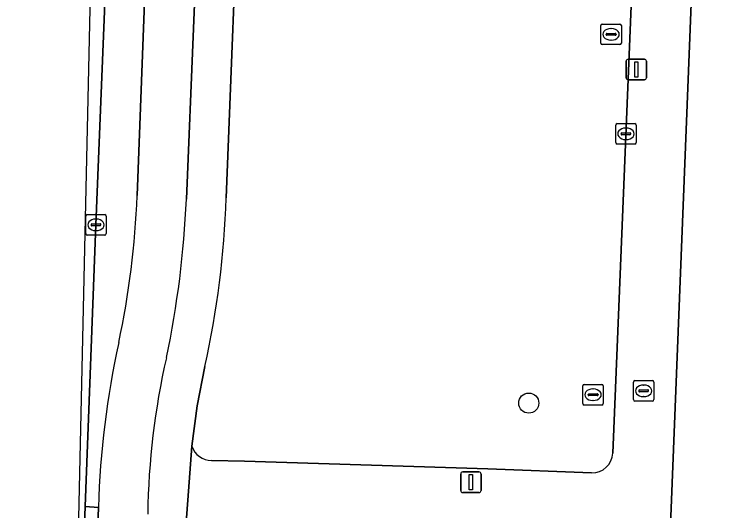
# Model space of a CAD drawing. Extents: x 161354 to 162026, y 386504 to 387460.
# Drawn here: x 161419.67 to 161454.47, y 387343.31 to 387367.47 of the extents above; entities that cross this region are included whole.
import ezdxf

# ---------------------------------------------------------------- set-up
doc = ezdxf.new("R2010")
doc.units = 0
for name, color, linetype in [('IMGEO_Berm_open', 7, 'Continuous'), ('IMGEO_Boom', 7, 'Continuous'), ('IMGEO_Brandkraan', 7, 'Continuous'), ('IMGEO_Erf', 7, 'Continuous'), ('IMGEO_Fietspad_open', 7, 'Continuous'), ('IMGEO_Groenvoorziening', 7, 'Continuous'), ('IMGEO_Kolk', 7, 'Continuous'), ('IMGEO_Lichtmast', 7, 'Continuous'), ('IMGEO_Rijbaan_lokaal_gesloten', 7, 'Continuous'), ('IMGEO_Rioolput', 7, 'Continuous'), ('IMGEO_Voetpad_open', 7, 'Continuous')]:
    doc.layers.add(name, color=color, linetype=linetype)

msp = doc.modelspace()

# ---------------------------------------------------------------- linework, layer by layer
at = {"layer": 'IMGEO_Berm_open'}
for points in [[(161425.531, 387386.368), (161424.762, 387386.396), (161424.371, 387375.643), (161423.64, 387357.225), (161423.111, 387343.514), (161423.756, 387343.477)], [(161425.639, 387358.652), (161426.274, 387375.365)], [(161419.666, 387237.854), (161419.705, 387238.873), (161419.796, 387240.803), (161420.363, 387256.359), (161422.793, 387317.755), (161423.756, 387343.477), (161423.111, 387343.514), (161422.864, 387337.123), (161422.363, 387323.994), (161422.084, 387311.477), (161421.338, 387297.879)]]:
    msp.add_lwpolyline(points, dxfattribs=at)
for centre, radius, start, end in [((161384.751, 387360.132), 40.915, 347.8149, 357.9272), ((161467.061, 387342.212), 43.323, 167.6256, 178.3267)]:
    msp.add_arc(centre, radius, start, end, dxfattribs=at)
at = {"layer": 'IMGEO_Boom'}
msp.add_circle((161444.694, 387348.551), 0.489, dxfattribs=at)
at = {"layer": 'IMGEO_Brandkraan'}
for p, q in [((161449.785, 387348.72), (161449.785, 387349.572)), ((161449.86, 387349.646), (161450.712, 387349.646)), ((161450.786, 387349.572), (161450.786, 387348.72)), ((161450.044, 387349.14), (161450.044, 387349.152)), ((161450.087, 387349.189), (161450.485, 387349.189)), ((161450.273, 387349.426), (161450.298, 387349.426)), ((161450.528, 387349.152), (161450.528, 387349.14)), ((161450.482, 387349.103), (161450.084, 387349.103)), ((161450.296, 387348.866), (161450.271, 387348.866)), ((161450.712, 387348.646), (161449.86, 387348.646))]:
    msp.add_line(p, q, dxfattribs=at)
for points in [[(161449.785, 387348.72), (161449.785, 387349.572)], [(161449.86, 387349.646), (161450.712, 387349.646)], [(161450.786, 387349.572), (161450.786, 387348.72)], [(161450.712, 387348.646), (161449.86, 387348.646)]]:
    msp.add_lwpolyline(points, dxfattribs=at)
for centre, radius, start, end in [((161449.862, 387349.57), 0.0765, 91.552, 178.448), ((161449.862, 387349.57), 0.0765, 91.552, 178.448), ((161450.71, 387349.57), 0.0765, 1.552, 88.448), ((161450.71, 387349.57), 0.0765, 1.552, 88.448), ((161450.084, 387349.149), 0.0403, 85.8775, 175.7526), ((161450.081, 387349.139), 0.0366, 178.938, 274.7102), ((161450.485, 387349.146), 0.043, 264.8664, 352.4533), ((161450.489, 387349.151), 0.0386, 1.7309, 96.639), ((161449.862, 387348.722), 0.0765, 181.552, 268.448), ((161449.862, 387348.722), 0.0765, 181.552, 268.448), ((161450.71, 387348.722), 0.0765, 271.552, 358.448), ((161450.71, 387348.722), 0.0765, 271.552, 358.448)]:
    msp.add_arc(centre, radius, start, end, dxfattribs=at)
for centre, major_axis, ratio, start_param, end_param in [((161450.272, 387349.146), (-0.387, 0.002), 0.722429, 4.712389, 7.853982), ((161450.297, 387349.146), (-0.39, 0.002), 0.717154, 1.570796, 4.712389)]:
    msp.add_ellipse(centre, major_axis=major_axis, ratio=ratio, start_param=start_param, end_param=end_param, dxfattribs=at)
at = {"layer": 'IMGEO_Erf'}
msp.add_lwpolyline([(161454.523, 387386.754), (161454.385, 387386.717), (161454.252, 387386.667), (161454.123, 387386.606), (161454.001, 387386.533), (161453.885, 387386.45), (161453.777, 387386.356), (161453.678, 387386.254), (161453.589, 387386.143), (161453.509, 387386.025), (161453.441, 387385.899), (161453.384, 387385.769), (161453.339, 387385.633), (161453.306, 387385.495), (161453.286, 387385.354), (161453.28, 387385.261), (161453.163, 387382.324), (161451.556, 387341.802)], dxfattribs=at)
at = {"layer": 'IMGEO_Fietspad_open'}
for points in [[(161426.274, 387375.365), (161425.639, 387358.652)], [(161428.037, 387358.479), (161428.723, 387375.101)], [(161423.756, 387343.477), (161422.793, 387317.755), (161420.363, 387256.359), (161419.796, 387240.803), (161419.705, 387238.873), (161419.666, 387237.854)]]:
    msp.add_lwpolyline(points, dxfattribs=at)
for centre, radius, start, end in [((161384.751, 387360.132), 40.915, 347.8149, 357.9272), ((161381.064, 387360.469), 47.015, 348.084, 357.5746), ((161467.061, 387342.212), 43.323, 167.6256, 178.3267), ((161462.711, 387342.634), 36.559, 167.1567, 179.1904)]:
    msp.add_arc(centre, radius, start, end, dxfattribs=at)
at = {"layer": 'IMGEO_Groenvoorziening'}
for points in [[(161448.789, 387346.119), (161450.098, 387378.182)], [(161430.639, 387375.391), (161429.98, 387358.546)], [(161428.933, 387350.325), (161428.566, 387348.425), (161428.308, 387346.454)], [(161429.266, 387345.763), (161430.871, 387345.72), (161442.7, 387345.359), (161447.751, 387345.161)]]:
    msp.add_lwpolyline(points, dxfattribs=at)
for centre, radius, start, end in [((161385.304, 387360.059), 44.701, 347.4232, 358.0609), ((161429.246, 387346.744), 0.982, 197.2033, 271.1913), ((161447.79, 387346.16), 0.999, 267.7408, 357.6688)]:
    msp.add_arc(centre, radius, start, end, dxfattribs=at)
at = {"layer": 'IMGEO_Kolk'}
for p, q in [((161448.923, 387361.229), (161448.923, 387362.081)), ((161448.998, 387362.155), (161449.85, 387362.155)), ((161449.924, 387362.081), (161449.924, 387361.229)), ((161449.225, 387361.698), (161449.623, 387361.698)), ((161449.411, 387361.935), (161449.436, 387361.935)), ((161449.182, 387361.649), (161449.182, 387361.661)), ((161449.62, 387361.612), (161449.222, 387361.612)), ((161449.434, 387361.375), (161449.409, 387361.375)), ((161449.666, 387361.661), (161449.666, 387361.649)), ((161449.85, 387361.155), (161448.998, 387361.155)), ((161423.139, 387356.799), (161423.139, 387357.651)), ((161423.214, 387357.725), (161424.066, 387357.725)), ((161423.627, 387357.505), (161423.652, 387357.505)), ((161424.14, 387357.651), (161424.14, 387356.799)), ((161423.398, 387357.219), (161423.398, 387357.231)), ((161423.836, 387357.182), (161423.438, 387357.182)), ((161423.441, 387357.268), (161423.839, 387357.268)), ((161423.882, 387357.231), (161423.882, 387357.219)), ((161423.65, 387356.945), (161423.625, 387356.945)), ((161424.066, 387356.725), (161423.214, 387356.725))]:
    msp.add_line(p, q, dxfattribs=at)
for points in [[(161448.923, 387361.229), (161448.923, 387362.081)], [(161448.998, 387362.155), (161449.85, 387362.155)], [(161449.924, 387362.081), (161449.924, 387361.229)], [(161449.85, 387361.155), (161448.998, 387361.155)], [(161423.139, 387356.799), (161423.139, 387357.651)], [(161423.214, 387357.725), (161424.066, 387357.725)], [(161424.14, 387357.651), (161424.14, 387356.799)], [(161424.066, 387356.725), (161423.214, 387356.725)]]:
    msp.add_lwpolyline(points, dxfattribs=at)
for centre, radius, start, end in [((161449, 387362.079), 0.0765, 91.552, 178.448), ((161449, 387362.079), 0.0765, 91.552, 178.448), ((161449.848, 387362.079), 0.0765, 1.552, 88.448), ((161449.848, 387362.079), 0.0765, 1.552, 88.448), ((161449.222, 387361.658), 0.0403, 85.8775, 175.7526), ((161449.627, 387361.66), 0.0386, 1.7309, 96.639), ((161449.219, 387361.648), 0.0366, 178.938, 274.7102), ((161449.623, 387361.655), 0.043, 264.8664, 352.4533), ((161449, 387361.231), 0.0765, 181.552, 268.448), ((161449, 387361.231), 0.0765, 181.552, 268.448), ((161449.848, 387361.231), 0.0765, 271.552, 358.448), ((161449.848, 387361.231), 0.0765, 271.552, 358.448), ((161423.216, 387357.649), 0.0765, 91.552, 178.448), ((161423.216, 387357.649), 0.0765, 91.552, 178.448), ((161424.064, 387357.649), 0.0765, 1.552, 88.448), ((161424.064, 387357.649), 0.0765, 1.552, 88.448), ((161423.438, 387357.228), 0.0403, 85.8775, 175.7526), ((161423.435, 387357.218), 0.0366, 178.938, 274.7102), ((161423.839, 387357.225), 0.043, 264.8664, 352.4533), ((161423.843, 387357.23), 0.0386, 1.7309, 96.639), ((161423.216, 387356.801), 0.0765, 181.552, 268.448), ((161423.216, 387356.801), 0.0765, 181.552, 268.448), ((161424.064, 387356.801), 0.0765, 271.552, 358.448), ((161424.064, 387356.801), 0.0765, 271.552, 358.448)]:
    msp.add_arc(centre, radius, start, end, dxfattribs=at)
for centre, major_axis, ratio, start_param, end_param in [((161449.41, 387361.655), (-0.387, 0.002), 0.722429, 4.712389, 7.853982), ((161449.435, 387361.655), (-0.39, 0.002), 0.717154, 1.570796, 4.712389), ((161423.626, 387357.225), (-0.387, 0.002), 0.722429, 4.712389, 7.853982), ((161423.651, 387357.225), (-0.39, 0.002), 0.717154, 1.570796, 4.712389)]:
    msp.add_ellipse(centre, major_axis=major_axis, ratio=ratio, start_param=start_param, end_param=end_param, dxfattribs=at)
at = {"layer": 'IMGEO_Lichtmast'}
for p, q in [((161449.431, 387364.383), (161449.431, 387365.183)), ((161449.431, 387365.183), (161449.431, 387364.383)), ((161449.531, 387365.283), (161450.321, 387365.283)), ((161450.321, 387365.283), (161449.531, 387365.283)), ((161450.421, 387365.183), (161450.421, 387364.383)), ((161450.421, 387364.383), (161450.421, 387365.183)), ((161450.321, 387364.283), (161449.531, 387364.283)), ((161449.531, 387364.283), (161450.321, 387364.283)), ((161441.383, 387344.298), (161441.383, 387345.098)), ((161441.383, 387345.098), (161441.383, 387344.298)), ((161441.483, 387345.198), (161442.273, 387345.198)), ((161442.273, 387345.198), (161441.483, 387345.198)), ((161442.373, 387345.098), (161442.373, 387344.298)), ((161442.373, 387344.298), (161442.373, 387345.098)), ((161442.273, 387344.198), (161441.483, 387344.198)), ((161441.483, 387344.198), (161442.273, 387344.198))]:
    msp.add_line(p, q, dxfattribs=at)
for points in [[(161449.851, 387365.158), (161450.001, 387365.158), (161450.001, 387364.408), (161449.851, 387364.408), (161449.851, 387365.158)], [(161441.803, 387345.073), (161441.953, 387345.073), (161441.953, 387344.323), (161441.803, 387344.323), (161441.803, 387345.073)]]:
    msp.add_lwpolyline(points, dxfattribs=at)
for centre, start, end in [((161449.531, 387365.183), 90, 180), ((161449.531, 387365.183), 90, 180), ((161450.321, 387365.183), 0, 90), ((161450.321, 387365.183), 360, 90), ((161449.531, 387364.383), 180, 270), ((161449.531, 387364.383), 180, 270), ((161450.321, 387364.383), 270, 0), ((161450.321, 387364.383), 270, 0), ((161441.483, 387345.098), 90, 180), ((161441.483, 387345.098), 90, 180), ((161442.273, 387345.098), 0, 90), ((161442.273, 387345.098), 360, 90), ((161441.483, 387344.298), 180, 270), ((161441.483, 387344.298), 180, 270), ((161442.273, 387344.298), 270, 0), ((161442.273, 387344.298), 270, 0)]:
    msp.add_arc(centre, 0.1, start, end, dxfattribs=at)
at = {"layer": 'IMGEO_Rijbaan_lokaal_gesloten'}
msp.add_lwpolyline([(161428.174, 387449.614), (161424.054, 387399.845), (161422.363, 387323.994), (161422.864, 387337.123), (161423.111, 387343.514), (161423.64, 387357.225), (161424.371, 387375.643), (161424.762, 387386.396), (161424.904, 387390.287), (161425.143, 387396.158), (161425.814, 387413.551), (161426.148, 387421.679)], dxfattribs=at)
at = {"layer": 'IMGEO_Rioolput'}
for p, q in [((161448.199, 387366.07), (161448.199, 387366.922)), ((161448.274, 387366.996), (161449.126, 387366.996)), ((161449.2, 387366.922), (161449.2, 387366.07)), ((161448.687, 387366.776), (161448.712, 387366.776)), ((161448.458, 387366.49), (161448.458, 387366.502)), ((161448.896, 387366.453), (161448.498, 387366.453)), ((161448.501, 387366.539), (161448.899, 387366.539)), ((161448.71, 387366.216), (161448.685, 387366.216)), ((161448.942, 387366.502), (161448.942, 387366.49)), ((161449.126, 387365.996), (161448.274, 387365.996)), ((161447.321, 387348.531), (161447.321, 387349.383)), ((161447.396, 387349.457), (161448.248, 387349.457)), ((161447.809, 387349.237), (161447.834, 387349.237)), ((161448.322, 387349.383), (161448.322, 387348.531)), ((161447.58, 387348.951), (161447.58, 387348.963)), ((161448.018, 387348.914), (161447.62, 387348.914)), ((161447.623, 387349), (161448.021, 387349)), ((161448.064, 387348.963), (161448.064, 387348.951)), ((161448.248, 387348.457), (161447.396, 387348.457)), ((161447.832, 387348.677), (161447.807, 387348.677))]:
    msp.add_line(p, q, dxfattribs=at)
for points in [[(161448.199, 387366.07), (161448.199, 387366.922)], [(161448.274, 387366.996), (161449.126, 387366.996)], [(161449.2, 387366.922), (161449.2, 387366.07)], [(161449.126, 387365.996), (161448.274, 387365.996)], [(161447.321, 387348.531), (161447.321, 387349.383)], [(161447.396, 387349.457), (161448.248, 387349.457)], [(161448.322, 387349.383), (161448.322, 387348.531)], [(161448.248, 387348.457), (161447.396, 387348.457)]]:
    msp.add_lwpolyline(points, dxfattribs=at)
for centre, radius, start, end in [((161448.276, 387366.92), 0.0765, 91.552, 178.448), ((161448.276, 387366.92), 0.0765, 91.552, 178.448), ((161449.124, 387366.92), 0.0765, 1.552, 88.448), ((161449.124, 387366.92), 0.0765, 1.552, 88.448), ((161448.498, 387366.499), 0.0403, 85.8775, 175.7526), ((161448.495, 387366.489), 0.0366, 178.938, 274.7102), ((161448.899, 387366.496), 0.043, 264.8664, 352.4533), ((161448.903, 387366.501), 0.0386, 1.7309, 96.639), ((161448.276, 387366.072), 0.0765, 181.552, 268.448), ((161448.276, 387366.072), 0.0765, 181.552, 268.448), ((161449.124, 387366.072), 0.0765, 271.552, 358.448), ((161449.124, 387366.072), 0.0765, 271.552, 358.448), ((161447.398, 387349.381), 0.0765, 91.552, 178.448), ((161447.398, 387349.381), 0.0765, 91.552, 178.448), ((161448.246, 387349.381), 0.0765, 1.552, 88.448), ((161448.246, 387349.381), 0.0765, 1.552, 88.448), ((161447.62, 387348.96), 0.0403, 85.8775, 175.7526), ((161447.617, 387348.95), 0.0366, 178.938, 274.7102), ((161448.021, 387348.957), 0.043, 264.8664, 352.4533), ((161448.025, 387348.962), 0.0386, 1.7309, 96.639), ((161447.398, 387348.533), 0.0765, 181.552, 268.448), ((161447.398, 387348.533), 0.0765, 181.552, 268.448), ((161448.246, 387348.533), 0.0765, 271.552, 358.448), ((161448.246, 387348.533), 0.0765, 271.552, 358.448)]:
    msp.add_arc(centre, radius, start, end, dxfattribs=at)
for centre, major_axis, ratio, start_param, end_param in [((161448.686, 387366.496), (-0.387, 0.002), 0.722429, 4.712389, 7.853982), ((161448.711, 387366.496), (-0.39, 0.002), 0.717154, 1.570796, 4.712389), ((161447.808, 387348.957), (-0.387, 0.002), 0.722429, 4.712389, 7.853982), ((161447.833, 387348.957), (-0.39, 0.002), 0.717154, 1.570796, 4.712389)]:
    msp.add_ellipse(centre, major_axis=major_axis, ratio=ratio, start_param=start_param, end_param=end_param, dxfattribs=at)
at = {"layer": 'IMGEO_Voetpad_open'}
for points in [[(161428.308, 387346.454), (161427.892, 387340.981), (161427.914, 387341.144), (161427.951, 387341.305), (161428.002, 387341.462), (161428.066, 387341.614), (161428.144, 387341.76), (161428.235, 387341.898), (161428.338, 387342.027), (161428.452, 387342.147), (161428.576, 387342.256), (161428.709, 387342.353), (161428.85, 387342.439), (161428.999, 387342.511), (161429.153, 387342.57), (161429.312, 387342.614), (161429.474, 387342.644), (161429.639, 387342.66), (161429.804, 387342.661), (161432.264, 387342.488), (161440.5, 387342.093), (161451.556, 387341.802), (161453.163, 387382.324)], [(161453.163, 387382.324), (161450.273, 387382.471), (161450.098, 387378.182), (161448.789, 387346.119)], [(161429.98, 387358.546), (161430.639, 387375.391)], [(161428.723, 387375.101), (161428.037, 387358.479)], [(161426.846, 387313.16), (161427.366, 387327.023), (161427.886, 387340.885), (161427.892, 387340.981), (161428.308, 387346.454), (161428.566, 387348.425), (161428.933, 387350.325)], [(161447.751, 387345.161), (161442.7, 387345.359), (161430.871, 387345.72), (161429.266, 387345.763)]]:
    msp.add_lwpolyline(points, dxfattribs=at)
for centre, radius, start, end in [((161385.304, 387360.059), 44.701, 347.4232, 358.0609), ((161381.064, 387360.469), 47.015, 348.084, 357.5746), ((161462.711, 387342.634), 36.559, 167.1567, 179.1904), ((161429.246, 387346.744), 0.982, 197.2033, 271.1913), ((161447.79, 387346.16), 0.999, 267.7408, 357.6688)]:
    msp.add_arc(centre, radius, start, end, dxfattribs=at)

doc.saveas('drawing.dxf')
